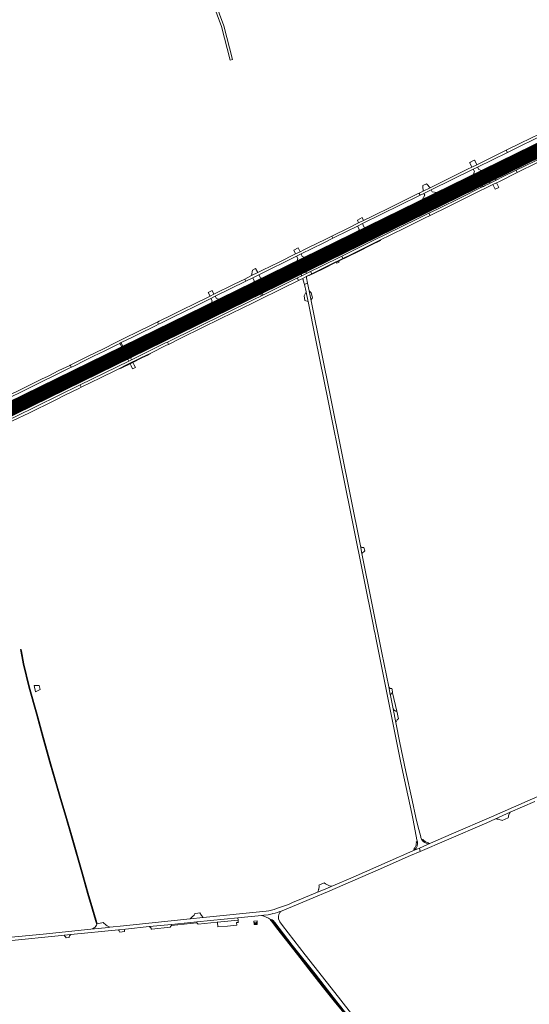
# Model space of a CAD drawing. Header units: metres. Extents: x 166325 to 190320, y 381923 to 404576.
# Tile 838 of 1056: x 178481 to 179006, y 397481 to 398494. Entities that reach past the tile are written whole.
import ezdxf

# ---------------------------------------------------------------- set-up
doc = ezdxf.new("R2010")
doc.units = ezdxf.units.M
for name, color, linetype, lineweight in [('B-WE-VH-VERHARDING_ASFALT-GV', 8, 'Continuous', 18), ('B-WE-VH-VERHARDING_BETON-GV', 8, 'Continuous', 18), ('B-WE-VH-VERHARDING_BETONSTRAATSTEEN-GV', 8, 'Continuous', 18), ('B-WE-VH-VERHARDING_HALFVERHARDING-GV', 8, 'Continuous', 18), ('B-WE-VH-VERHARDING_N-WEG', 8, 'Continuous', 18), ('B-WE-VH-VERHARDING_STRAATBAKSTEEN-GV', 8, 'Continuous', 18), ('X-XX-AL-TEKENBLAD-T50', 4, 'Continuous', 50)]:
    doc.layers.add(name, color=color, linetype=linetype, lineweight=lineweight)
doc.styles.add('NLCS-ISO-M500-T50', font='NLCS-ISO.ttf', dxfattribs={"height": 2.5})

msp = doc.modelspace()

# ---------------------------------------------------------------- linework, layer by layer
at = {"layer": 'B-WE-VH-VERHARDING_ASFALT-GV', "flags": 128}
for points in [[(178680.113, 398511.274), (178689.047, 398487.102), (178698.039, 398452.647), (178700.315, 398453.241), (178691.294, 398487.808), (178682.319, 398512.09)], [(178781.224, 398205.039), (178779.153, 398215.252), (178777.365, 398223.235), (178775.205, 398222.202), (178774.368, 398221.798), (178776.079, 398214.255), (178776.582, 398212.192), (178777.882, 398205.728), (178778.176, 398204.266), (178785.844, 398166.131), (178798.709, 398102.152), (178813.493, 398028.629), (178845.648, 397868.715), (178845.852, 397867.701), (178846.652, 397863.72), (178847.728, 397858.371), (178873.533, 397729.531), (178877.222, 397712.341), (178884.922, 397677.593), (178886.313, 397670.752), (178890.093, 397650.442)], [(178893.953, 397653.719), (178891.113, 397664.753), (178889.031, 397673.442), (178885.056, 397691.245), (178878.632, 397720.766), (178872.53, 397750.357), (178868.328, 397771.343), (178865.549, 397785.222), (178862.77, 397799.101), (178862.565, 397800.124), (178861.013, 397807.872), (178854.023, 397842.783), (178833.468, 397945.04), (178831.882, 397952.975), (178781.224, 398205.039)], [(179059.593, 397715.032), (178966.734, 397674.124), (178925.386, 397656.191), (178903.927, 397646.884), (178892.609, 397642.062), (178893.528, 397638.574), (178920.332, 397650.222), (178961.834, 397668.132), (178970.285, 397671.878), (178985.829, 397678.768), (179011.244, 397690.002)], [(178885.775, 397639.128), (178892.609, 397642.062), (178903.927, 397646.884)], [(178751.271, 397577.548), (178783.423, 397590.843), (178798.162, 397597.063), (178850.273, 397619.622), (178883.443, 397634.192), (178893.528, 397638.574), (178892.609, 397642.062), (178885.775, 397639.128), (178859.473, 397627.441), (178824.299, 397612.195), (178803.481, 397603.171), (178802.373, 397602.691), (178797.393, 397600.532), (178787.654, 397596.463), (178771.282, 397589.622), (178762.022, 397585.843), (178757.868, 397584.109), (178753.674, 397582.474), (178745.723, 397579.722)], [(178735.037, 397577.093), (178670.055, 397570.406), (178656.706, 397569.032), (178588.024, 397561.964), (178574.063, 397560.527), (178572.952, 397560.413), (178554.563, 397558.591), (178505.584, 397553.562), (178454.593, 397548.472)], [(178469.893, 397546.502), (178524.347, 397552.042), (178527.008, 397552.312), (178527.255, 397552.337), (178533.941, 397553.016), (178582.913, 397557.993), (178590.087, 397558.72), (178614.533, 397561.195), (178614.829, 397561.225), (178637.437, 397563.514), (178663.538, 397566.148), (178705.94, 397570.28), (178730.123, 397572.637), (178732.415, 397572.841), (178732.935, 397572.892), (178737.038, 397573.426), (178741.194, 397574.383), (178741.917, 397574.594)]]:
    msp.add_lwpolyline(points, dxfattribs=at)
for points in [[(179077.805, 398391.715), (179077.688, 398391.959), (179076.409, 398394.622), (179076.243, 398394.968), (179071.599, 398392.694), (179053.331, 398383.684), (179048.107, 398381.131), (179040.711, 398377.545), (179022.874, 398368.769), (179003.891, 398359.343), (178986.509, 398350.75), (178986.672, 398350.417), (178987.961, 398347.803), (178988.094, 398347.534), (179001.529, 398354.154), (179017.969, 398362.249), (179038.938, 398372.573), (179060.521, 398383.213), (179077.032, 398391.333)], [(179079.365, 398388.378), (179079.181, 398388.77), (179077.954, 398391.398), (179077.805, 398391.715), (179077.032, 398391.333), (179060.521, 398383.213), (179038.938, 398372.573), (179017.969, 398362.249), (179001.529, 398354.154), (178988.094, 398347.534), (178988.247, 398347.219), (178989.536, 398344.57), (178989.779, 398344.069), (179004.893, 398351.679), (179022.759, 398360.453), (179039.282, 398368.581), (179057.843, 398377.741), (179069.467, 398383.543)], [(179083.002, 398381.167), (179082.919, 398381.334), (179081.943, 398383.317), (179081.831, 398383.544), (179081.083, 398383.149), (179064.569, 398375.031), (179044.855, 398365.295), (179021.126, 398353.58), (179001.267, 398343.864), (178992.136, 398339.336), (178993.309, 398336.956), (178996.688, 398338.619), (179024.683, 398352.413), (179055.119, 398367.367), (179082.517, 398380.935)], [(178988.094, 398347.534), (178987.961, 398347.803), (178986.672, 398350.417), (178986.509, 398350.75), (178975.276, 398345.226), (178960.418, 398337.802), (178946.393, 398330.915), (178931.001, 398323.442), (178915.392, 398315.63), (178896.813, 398306.502), (178896.957, 398306.212), (178898.262, 398303.594), (178898.394, 398303.329), (178912.614, 398310.323), (178935.205, 398321.494), (178958.345, 398332.866), (178976.826, 398341.981)], [(178954.033, 398326.628), (178955.329, 398327.283), (178958.093, 398328.619), (178973.402, 398336.166), (178989.779, 398344.069), (178989.536, 398344.57), (178988.247, 398347.219), (178988.094, 398347.534), (178976.826, 398341.981), (178958.345, 398332.866), (178935.205, 398321.494), (178912.614, 398310.323), (178898.394, 398303.329), (178898.544, 398303.013), (178899.79, 398300.367), (178899.969, 398299.986), (178903.579, 398301.825), (178913.667, 398306.724), (178928.173, 398313.917), (178940.765, 398320.115)], [(178968.025, 398324.522), (178972.019, 398326.481), (178974.97, 398327.929), (178993.309, 398336.956), (178992.136, 398339.336), (178978.862, 398332.754), (178970.858, 398328.827), (178966.161, 398326.522), (178959.7, 398323.353), (178958.394, 398322.709), (178955.875, 398321.467), (178935.559, 398311.449), (178911.842, 398299.749), (178902.44, 398295.122), (178903.597, 398292.775), (178922.609, 398302.188), (178947.289, 398314.347)], [(178898.394, 398303.329), (178898.262, 398303.594), (178896.957, 398306.212), (178896.813, 398306.502), (178893.03, 398304.677), (178888.331, 398302.428), (178873.384, 398295.049), (178856.382, 398286.679), (178840.652, 398278.862), (178828.005, 398272.654), (178821.437, 398269.502), (178807.074, 398262.441), (178807.269, 398262.041), (178808.573, 398259.375), (178808.694, 398259.127), (178822.064, 398265.716), (178843.732, 398276.419), (178865.389, 398287.076), (178887.03, 398297.741)], [(178899.969, 398299.986), (178899.79, 398300.367), (178898.544, 398303.013), (178898.394, 398303.329), (178887.03, 398297.741), (178865.389, 398287.076), (178843.732, 398276.419), (178822.064, 398265.716), (178808.694, 398259.127), (178808.85, 398258.813), (178810.151, 398256.208), (178810.313, 398255.883), (178827.668, 398264.381), (178841.441, 398271.107), (178854.857, 398277.867), (178871.82, 398286.124), (178886.059, 398293.149)], [(178903.597, 398292.775), (178902.44, 398295.122), (178894.733, 398291.329), (178870.551, 398279.455), (178861.274, 398274.928), (178843.622, 398266.249), (178817.062, 398253.18), (178812.691, 398251.016), (178813.867, 398248.629), (178822.304, 398252.789), (178843.029, 398262.983), (178852.491, 398267.624), (178862.528, 398272.55), (178879.461, 398280.873), (178898.643, 398290.322)], [(178808.694, 398259.127), (178808.573, 398259.375), (178807.269, 398262.041), (178807.074, 398262.441), (178798.341, 398258.087), (178779.002, 398248.457), (178765.26, 398241.757), (178753.089, 398235.742), (178734.596, 398226.593), (178720.744, 398219.753), (178717.398, 398218.159), (178717.571, 398217.808), (178718.868, 398215.179), (178718.995, 398214.921), (178720.613, 398215.719), (178742.277, 398226.377), (178761.249, 398235.775), (178783.438, 398246.674), (178803.483, 398256.558)], [(178780.15, 398241.15), (178785.504, 398243.622), (178794.752, 398248.16), (178810.313, 398255.883), (178810.151, 398256.208), (178808.85, 398258.813), (178808.694, 398259.127), (178803.483, 398256.558), (178783.438, 398246.674), (178761.249, 398235.775), (178742.277, 398226.377), (178720.613, 398215.719), (178718.995, 398214.921), (178719.149, 398214.606), (178720.429, 398211.982), (178720.585, 398211.662), (178727.943, 398215.249), (178729.184, 398215.891), (178736.104, 398219.343), (178750.935, 398226.662), (178765.372, 398233.83)], [(178813.867, 398248.629), (178812.691, 398251.016), (178791.265, 398240.412), (178780.7, 398235.198), (178780.788, 398234.975), (178781.726, 398233.034), (178781.831, 398232.855), (178800.313, 398241.948)], [(178778.952, 398231.408), (178780.523, 398232.198), (178781.831, 398232.855), (178781.726, 398233.034), (178780.788, 398234.975), (178780.7, 398235.198), (178776.334, 398233.038), (178771.606, 398230.723), (178767.134, 398228.624), (178767.248, 398228.358), (178768.325, 398226.02), (178770.911, 398227.278), (178771.874, 398227.768), (178776.776, 398230.339)], [(178707.62, 398196.24), (178724.183, 398204.373), (178726.387, 398205.455), (178751.35, 398217.769), (178767.662, 398225.698), (178768.325, 398226.02), (178767.248, 398228.358), (178767.134, 398228.624), (178762.257, 398226.221), (178750.715, 398220.476), (178732.3, 398211.313), (178729.394, 398209.867), (178723.025, 398206.729), (178633.321, 398162.541), (178633.407, 398162.366), (178634.375, 398160.4), (178634.453, 398160.243), (178645.627, 398165.752), (178670.899, 398178.141), (178701.577, 398193.273)], [(178718.995, 398214.921), (178718.868, 398215.179), (178717.571, 398217.808), (178717.398, 398218.159), (178707.26, 398213.202), (178690.96, 398205.124), (178677.018, 398198.291), (178667.254, 398193.493), (178651.245, 398185.623), (178640.912, 398180.607), (178627.72, 398173.995), (178627.897, 398173.621), (178629.16, 398170.96), (178629.266, 398170.736), (178633.913, 398173.036), (178655.545, 398183.694), (178681.635, 398196.509), (178705.185, 398208.11)], [(178720.585, 398211.662), (178720.429, 398211.982), (178719.149, 398214.606), (178718.995, 398214.921), (178705.185, 398208.11), (178681.635, 398196.509), (178655.545, 398183.694), (178633.913, 398173.036), (178629.266, 398170.736), (178629.42, 398170.421), (178630.727, 398167.763), (178630.889, 398167.434), (178641.362, 398172.646), (178656.453, 398180.058), (178669.483, 398186.382), (178682.403, 398192.841), (178698.672, 398200.733)], [(178781.282, 398213.271), (178780.196, 398214.181), (178779.153, 398215.252), (178781.224, 398205.039), (178781.355, 398205.655), (178781.528, 398206.255), (178781.759, 398206.834), (178782.133, 398207.533), (178782.486, 398208.047)], [(178629.266, 398170.736), (178629.16, 398170.96), (178627.897, 398173.621), (178627.72, 398173.995), (178607.603, 398164.155), (178589.068, 398154.991), (178588.049, 398154.507), (178576.882, 398148.998), (178567.698, 398144.559), (178553.523, 398137.557), (178537.986, 398129.866), (178538.174, 398129.393), (178539.49, 398126.729), (178539.601, 398126.503), (178547.308, 398130.308), (178569.016, 398140.972), (178590.585, 398151.631), (178614.254, 398163.303)], [(178597.471, 398151.016), (178601.817, 398153.116), (178614.444, 398159.33), (178628.674, 398166.351), (178630.889, 398167.434), (178630.727, 398167.763), (178629.42, 398170.421), (178629.266, 398170.736), (178614.254, 398163.303), (178590.585, 398151.631), (178569.016, 398140.972), (178547.308, 398130.308), (178539.601, 398126.503), (178539.756, 398126.189), (178541.048, 398123.574), (178541.237, 398123.242), (178544.408, 398124.922), (178564.297, 398134.683), (178579.637, 398142.262), (178587.706, 398146.26)], [(178615.502, 398150.974), (178632.586, 398159.323), (178634.453, 398160.243), (178634.375, 398160.4), (178633.407, 398162.366), (178633.321, 398162.541), (178631.496, 398161.642), (178605.47, 398148.813), (178596.492, 398144.386), (178593.633, 398143.015), (178543.558, 398118.492), (178543.691, 398118.223), (178544.681, 398116.22), (178544.769, 398116.041), (178564.539, 398125.766), (178580.702, 398133.73), (178583.92, 398135.35), (178591.23, 398138.989), (178606.585, 398146.56)], [(178585.789, 398161.977), (178584.31, 398161.269), (178584.762, 398160.876), (178588.049, 398154.507), (178589.068, 398154.991), (178585.849, 398161.44)], [(178539.601, 398126.503), (178539.49, 398126.729), (178538.174, 398129.393), (178537.986, 398129.866), (178523.188, 398122.574), (178508.56, 398115.351), (178494.12, 398108.18), (178476.989, 398099.876), (178463.097, 398093.441), (178460.845, 398092.505), (178458.914, 398091.873), (178459.179, 398091.26), (178453.537, 398088.522), (178448.201, 398086.06), (178449.412, 398083.307), (178449.554, 398083.019), (178460.299, 398088.067), (178482.249, 398098.337), (178503.983, 398108.96), (178528.959, 398121.248)], [(178541.237, 398123.242), (178541.048, 398123.574), (178539.756, 398126.189), (178539.601, 398126.503), (178528.959, 398121.248), (178503.983, 398108.96), (178482.249, 398098.337), (178460.299, 398088.067), (178449.554, 398083.019), (178449.672, 398082.754), (178450.847, 398080.166), (178455.33, 398082.036), (178455.453, 398081.753), (178465.81, 398086.574), (178490.401, 398098.327), (178506.811, 398106.372), (178525.25, 398115.479)], [(178528.673, 398108.134), (178542.314, 398114.833), (178544.769, 398116.041), (178544.681, 398116.22), (178543.691, 398118.223), (178543.558, 398118.492), (178476.64, 398085.713), (178462.744, 398079.246), (178455.615, 398075.991), (178449.155, 398073.067), (178449.229, 398072.928), (178450.097, 398071.006), (178450.166, 398070.819), (178450.232, 398070.844), (178452.548, 398071.852), (178457.217, 398073.854), (178460.937, 398075.541), (178466.097, 398077.929), (178471.184, 398080.198), (178474.523, 398081.728), (178490.855, 398089.549), (178517.064, 398102.433)], [(178835.36, 397951.206), (178834.935, 397951.11), (178834.388, 397951.084), (178833.848, 397951.166), (178833.296, 397951.369), (178832.832, 397951.659), (178832.433, 397952.033), (178832.115, 397952.478), (178831.882, 397952.975), (178833.468, 397945.04), (178836.4, 397947.853)]]:
    msp.add_lwpolyline(points, close=True, dxfattribs=at)
at = {"layer": 'B-WE-VH-VERHARDING_ASFALT-GV'}
for points in [[(178890.093, 397650.442, -0.03770957), (178890.512, 397648.452)], [(178890.512, 397648.452, -0.03588776), (178890.632, 397646.502)], [(178895.301, 397650.23, -0.0865886), (178893.953, 397653.719)], [(178901.56, 397646.667, -0.23499534), (178895.301, 397650.23)], [(178903.927, 397646.884, -0.07397), (178901.56, 397646.667)], [(178887.311, 397640.009, -0.04349924), (178885.775, 397639.128)], [(178889.893, 397643.282, -0.13741935), (178888.562, 397641.033)], [(178745.723, 397579.722, -0.06241601), (178735.037, 397577.093)]]:
    msp.add_lwpolyline(points, format="xyb", dxfattribs=at)
at = {"layer": 'B-WE-VH-VERHARDING_BETON-GV', "flags": 128}
for points in [[(179045.488, 398388.473), (179049.356, 398390.396), (179053.152, 398392.266), (179071.524, 398401.353), (179072.757, 398401.96), (179072.669, 398402.139), (179071.728, 398404.058), (179071.66, 398404.198), (179070.496, 398403.624), (179062.85, 398399.92), (179061.388, 398399.197), (179048.126, 398392.646), (179044.554, 398390.892), (179028.884, 398383.141), (179016.362, 398376.917), (178996.584, 398367.086), (178981.992, 398359.906), (178982.08, 398359.727), (178982.996, 398357.873), (178983.072, 398357.719), (179023.291, 398377.58)], [(178948.053, 398340.428), (178949.463, 398341.121), (178952.359, 398342.552), (178983.072, 398357.719), (178982.996, 398357.873), (178982.08, 398359.727), (178981.992, 398359.906), (178951.698, 398345), (178946.65, 398342.516), (178942.188, 398340.32), (178912.63, 398325.783), (178903.514, 398321.27), (178896.483, 398317.835), (178892.289, 398315.714), (178892.378, 398315.535), (178893.307, 398313.648), (178893.361, 398313.539), (178897.271, 398315.466), (178903.478, 398318.52), (178904.656, 398319.099)], [(178893.361, 398313.539), (178893.307, 398313.648), (178892.378, 398315.535), (178892.289, 398315.714), (178890.026, 398314.593), (178865.379, 398302.552), (178843.004, 398291.584), (178834.918, 398287.652), (178829.786, 398285.098), (178819.859, 398280.156), (178802.528, 398271.64), (178802.616, 398271.46), (178803.56, 398269.544), (178803.637, 398269.389), (178806.439, 398270.77), (178829.03, 398281.895), (178834.227, 398284.396), (178892.67, 398313.199)], [(178766.175, 398250.921), (178770.994, 398253.273), (178793.67, 398264.478), (178803.637, 398269.389), (178803.56, 398269.544), (178802.616, 398271.46), (178802.528, 398271.64), (178792.073, 398266.503), (178791.121, 398266.028), (178773.628, 398257.321), (178769.762, 398255.397), (178765.275, 398253.252), (178748.352, 398244.91), (178731.201, 398236.475), (178726.447, 398234.106), (178720.011, 398230.911), (178712.858, 398227.4), (178712.962, 398227.19), (178713.886, 398225.308), (178713.977, 398225.123), (178714.607, 398225.432), (178721.148, 398228.638), (178723.927, 398230.018), (178727.574, 398231.82)], [(178678.101, 398207.497), (178682.569, 398209.696), (178713.977, 398225.123), (178713.886, 398225.308), (178712.962, 398227.19), (178712.858, 398227.4), (178702.065, 398222.126), (178681.26, 398211.917), (178677.241, 398209.908), (178659.761, 398201.248), (178649.755, 398196.291), (178638.364, 398190.681), (178625.003, 398184.089), (178623.166, 398183.196), (178623.25, 398183.025), (178624.198, 398181.087), (178624.267, 398180.945), (178627.223, 398182.404), (178639.495, 398188.437), (178650.821, 398194.079), (178660.758, 398198.929)], [(178584.31, 398161.269), (178585.789, 398161.977), (178598.125, 398168.078), (178609.022, 398173.424), (178615.668, 398176.701), (178621.692, 398179.666), (178624.267, 398180.945), (178624.198, 398181.087), (178623.25, 398183.025), (178623.166, 398183.196), (178620.609, 398181.888), (178599.073, 398171.341), (178593.255, 398168.481), (178579.74, 398161.766), (178568.165, 398156.04), (178550.398, 398147.246), (178533.486, 398138.883), (178533.575, 398138.704), (178534.471, 398136.889), (178534.557, 398136.716), (178537.708, 398138.292), (178547.825, 398143.239), (178557.414, 398147.954), (178569.086, 398153.727), (178581.429, 398159.847)], [(178725.673, 397565.656), (178725.537, 397567.202), (178722.129, 397566.903), (178722.454, 397563.198), (178725.862, 397563.497)], [(178724.998, 397565.808), (178725.134, 397564.558), (178722.634, 397564.285), (178722.498, 397565.53)]]:
    msp.add_lwpolyline(points, close=True, dxfattribs=at)
msp.add_lwpolyline([(178472.708, 398106.341), (178482.489, 398111.09), (178492.116, 398115.871), (178504.534, 398122.005), (178517.97, 398128.593), (178529.602, 398134.26), (178531.754, 398135.313), (178534.557, 398136.716), (178534.471, 398136.889), (178533.575, 398138.704), (178533.486, 398138.883), (178532.883, 398138.585), (178521.805, 398133.287), (178510.597, 398127.664), (178503.803, 398124.339), (178500.482, 398122.714), (178490.711, 398117.955), (178481.918, 398113.571), (178469.961, 398107.766)], dxfattribs=at)
at = {"layer": 'B-WE-VH-VERHARDING_BETONSTRAATSTEEN-GV', "flags": 128}
for points in [[(178949.627, 398349.386), (178949.405, 398349.857), (178948.167, 398349.261), (178945.109, 398347.76), (178945.22, 398347.544), (178944.206, 398347.091), (178944.319, 398346.881), (178946.65, 398342.516), (178951.698, 398345)], [(178952.359, 398342.552), (178949.463, 398341.121), (178948.053, 398340.428), (178949.191, 398337.92), (178946.393, 398330.915), (178960.418, 398337.802), (178953.568, 398340.182)], [(178973.402, 398336.166), (178958.093, 398328.619), (178966.161, 398326.522), (178970.858, 398328.827)], [(178899.874, 398325.396), (178896.013, 398323.539), (178896.052, 398323.069), (178896.483, 398317.835), (178903.514, 398321.27), (178900.244, 398324.976)], [(178955.329, 398327.283), (178954.033, 398326.628), (178956.001, 398322.676), (178955.875, 398321.467), (178958.394, 398322.709), (178957.438, 398323.341)], [(178972.019, 398326.481), (178968.025, 398324.522), (178970.516, 398319.848), (178974.287, 398321.755)], [(178915.392, 398315.63), (178905.725, 398317.248), (178904.656, 398319.099), (178903.478, 398318.52), (178897.271, 398315.466), (178898.292, 398313.549), (178893.03, 398304.677), (178896.813, 398306.502)], [(178834.227, 398284.396), (178829.03, 398281.895), (178830.621, 398278.736), (178828.005, 398272.654), (178840.652, 398278.862), (178835.465, 398281.178)], [(178829.786, 398285.098), (178834.918, 398287.652), (178833.71, 398290.636), (178828.871, 398288.127)], [(178852.491, 398267.624), (178843.029, 398262.983), (178822.304, 398252.789), (178813.867, 398248.629), (178800.313, 398241.948), (178781.831, 398232.855), (178780.523, 398232.198), (178778.952, 398231.408), (178779.235, 398230.895), (178792.79, 398237.595), (178806.977, 398244.671), (178809.531, 398245.944), (178829.936, 398255.921), (178842.576, 398262.128), (178852.744, 398267.112)], [(178765.275, 398253.252), (178769.762, 398255.397), (178767.859, 398259.448), (178763.313, 398257.277)], [(178770.994, 398253.273), (178766.175, 398250.921), (178767.394, 398248.583), (178765.26, 398241.757), (178779.002, 398248.457), (178772.145, 398250.767)], [(178809.994, 398244.923), (178809.531, 398245.944), (178806.977, 398244.671), (178807.44, 398243.672)], [(178724.151, 398238.143), (178720.752, 398236.392), (178720.011, 398230.911), (178726.447, 398234.106)], [(178780.15, 398241.15), (178765.372, 398233.83), (178766.73, 398233.717), (178768.315, 398233.411), (178769.473, 398232.837), (178770.469, 398232.078), (178771.213, 398231.288), (178771.606, 398230.723), (178776.334, 398233.038), (178776.231, 398233.708), (178776.217, 398234.741), (178776.406, 398235.895), (178776.723, 398236.911), (178777.215, 398237.667), (178777.964, 398238.69), (178778.661, 398239.353), (178779.657, 398240.375)], [(178727.574, 398231.82), (178723.927, 398230.018), (178721.148, 398228.638), (178722.679, 398225.584), (178720.744, 398219.753), (178734.596, 398226.593), (178729.295, 398228.531)], [(178776.305, 398228.577), (178776.776, 398230.339), (178771.874, 398227.768), (178772.853, 398227.215), (178773.166, 398226.193), (178774.368, 398221.798), (178775.205, 398222.202), (178777.365, 398223.235)], [(178677.241, 398209.908), (178681.26, 398211.917), (178679.408, 398215.507), (178675.182, 398213.469)], [(178729.184, 398215.891), (178727.943, 398215.249), (178729.81, 398211.235), (178729.394, 398209.867), (178732.3, 398211.313), (178731.072, 398211.856)], [(178776.582, 398212.192), (178776.079, 398214.255), (178774.032, 398210.253), (178774.808, 398205.482), (178778.176, 398204.266), (178777.882, 398205.728)], [(178682.569, 398209.696), (178678.101, 398207.497), (178679.31, 398205.009), (178677.018, 398198.291), (178690.96, 398205.124), (178683.926, 398207.233)], [(178615.502, 398150.974), (178606.585, 398146.56), (178591.23, 398138.989), (178583.92, 398135.35), (178584.125, 398134.953), (178586.441, 398136.081), (178594.984, 398140.28), (178597.819, 398141.7), (178607.105, 398146.21), (178613.051, 398149.119), (178615.77, 398150.449)], [(178597.471, 398151.016), (178587.706, 398146.26), (178592.828, 398144.344), (178593.633, 398143.015), (178596.492, 398144.386), (178595.807, 398145.773)], [(178597.819, 398141.7), (178594.984, 398140.28), (178595.941, 398138.142), (178597.531, 398134.955), (178600.36, 398136.309), (178598.787, 398139.667)], [(178501.39, 397809.2), (178499.525, 397809.175), (178496.118, 397809.129), (178497.746, 397802.675), (178499.013, 397803.365), (178502.435, 397805.23)], [(178984.111, 397674.214), (178984.259, 397675.154), (178984.498, 397676.074), (178984.945, 397677.235), (178985.385, 397678.078), (178985.829, 397678.768), (178970.285, 397671.878), (178971.469, 397671.949), (178972.654, 397671.905), (178973.828, 397671.744), (178974.676, 397671.553), (178975.806, 397671.196), (178976.897, 397670.73), (178977.727, 397670.284), (178984.056, 397673.264)], [(178637.56, 397562.3), (178663.654, 397564.958), (178663.538, 397566.148), (178637.437, 397563.514)]]:
    msp.add_lwpolyline(points, close=True, dxfattribs=at)
at = {"layer": 'B-WE-VH-VERHARDING_BETONSTRAATSTEEN-GV'}
for points in [[(178889.409, 397646.644, -0.16645166), (178886.735, 397640.838)], [(178889.438, 397648.308, -0.04267626), (178889.409, 397646.644)], [(178889.893, 397643.282, 0.05991798), (178890.632, 397646.502)], [(178901.624, 397647.798, -0.22591931), (178896.202, 397650.835)], [(178887.311, 397640.009, 0.03999653), (178888.562, 397641.033)], [(178663.654, 397564.958, -0.11136681), (178665.082, 397563.809)], [(178705.86, 397565.428, -0.38860499), (178706.295, 397565.055)], [(178636.254, 397560.642, -0.13364164), (178637.56, 397562.3)], [(178527.574, 397551.784, -0.06236639), (178529.138, 397549.758)], [(178532.337, 397550.152, -0.27660118), (178533.941, 397553.016)]]:
    msp.add_lwpolyline(points, format="xyb", dxfattribs=at)
at = {"layer": 'B-WE-VH-VERHARDING_BETONSTRAATSTEEN-GV', "flags": 128}
for points in [[(178890.512, 397648.452), (178889.438, 397648.308)], [(178896.202, 397650.835), (178895.301, 397650.23)], [(178901.56, 397646.667), (178901.624, 397647.798)], [(178886.735, 397640.838), (178887.311, 397640.009)], [(178637.56, 397562.3), (178637.437, 397563.514), (178614.829, 397561.225), (178614.533, 397561.195), (178615.02, 397560.985), (178615.469, 397560.704), (178615.871, 397560.359), (178616.216, 397559.957), (178616.498, 397559.508), (178616.647, 397559.185), (178616.805, 397558.687), (178617.265, 397558.683)], [(178684.786, 397565.787), (178706.114, 397567.721), (178705.94, 397570.28), (178663.538, 397566.148), (178663.654, 397564.958)], [(178665.082, 397563.809), (178684.674, 397565.776), (178684.786, 397565.787)], [(178706.295, 397565.055), (178706.114, 397567.721), (178684.786, 397565.787), (178684.815, 397565.375), (178685.13, 397560.991), (178685.136, 397560.907), (178695.097, 397561.797), (178704.772, 397562.662), (178704.537, 397565.289), (178705.86, 397565.428)], [(178617.265, 397558.683), (178636.254, 397560.642)], [(178533.941, 397553.016), (178527.255, 397552.337), (178527.008, 397552.312), (178527.574, 397551.784)], [(178529.138, 397549.758), (178532.337, 397550.152)]]:
    msp.add_lwpolyline(points, dxfattribs=at)
at = {"layer": 'B-WE-VH-VERHARDING_HALFVERHARDING-GV', "flags": 128}
for points in [[(178529.865, 397672.534), (178523.047, 397695.455), (178513.418, 397728.64), (178505.791, 397755.65), (178499.349, 397779.818), (178491.413, 397807.56), (178485.687, 397831.617), (178483.223, 397844.75), (178482.851, 397846.376), (178482.116, 397846.37), (178482.167, 397846.149), (178482.521, 397844.604), (178484.986, 397831.468), (178490.72, 397807.378), (178498.657, 397779.633), (178505.1, 397755.46), (178512.729, 397728.443), (178522.359, 397695.253), (178529.178, 397672.33), (178534.448, 397654.587), (178545.599, 397615.042), (178551.244, 397595.281), (178555.957, 397579.213), (178559.51, 397567.5), (178560.627, 397563.216), (178561.129, 397564.153), (178560.196, 397567.708), (178556.644, 397579.418), (178551.933, 397595.48), (178546.288, 397615.238), (178535.137, 397654.786)], [(178864.453, 397805.107), (178864.292, 397806.097), (178864.12, 397806.078), (178863.62, 397806.074), (178863.126, 397806.15), (178862.651, 397806.304), (178862.206, 397806.532), (178861.802, 397806.828), (178861.452, 397807.184), (178861.162, 397807.591), (178861.013, 397807.872), (178862.565, 397800.124), (178862.77, 397799.101), (178862.964, 397799.682), (178863.231, 397800.232), (178863.568, 397800.742), (178863.7, 397800.907), (178864.121, 397801.351), (178864.596, 397801.736), (178865.022, 397802.004)], [(178865.074, 397801.72), (178865.022, 397802.004), (178864.596, 397801.736), (178864.121, 397801.351), (178863.7, 397800.907), (178863.568, 397800.742), (178863.231, 397800.232), (178862.964, 397799.682), (178862.77, 397799.101), (178865.549, 397785.222), (178865.79, 397784.827), (178866.068, 397784.458), (178866.382, 397784.117), (178866.727, 397783.809), (178867.101, 397783.537), (178867.537, 397783.282), (178867.959, 397783.091), (178868.397, 397782.943), (178869.215, 397782.786)], [(178869.215, 397782.786), (178868.397, 397782.943), (178867.959, 397783.091), (178867.537, 397783.282), (178867.101, 397783.537), (178866.727, 397783.809), (178866.382, 397784.117), (178866.068, 397784.458), (178865.79, 397784.827), (178865.549, 397785.222), (178868.328, 397771.343), (178868.586, 397771.967), (178868.971, 397772.705), (178869.427, 397773.402), (178869.769, 397773.842), (178870.332, 397774.455), (178870.953, 397775.01)], [(178802.373, 397602.691), (178801.717, 397602.805), (178800.207, 397603.18), (178798.742, 397603.7), (178797.334, 397604.362), (178795.849, 397605.259), (178794.608, 397606.197), (178789.236, 397603.987), (178789.315, 397603.082), (178789.315, 397601.929), (178789.202, 397600.781), (178788.976, 397599.648), (178788.887, 397599.357), (178788.64, 397598.545), (178788.198, 397597.48), (178787.654, 397596.463), (178797.393, 397600.532)], [(178662.593, 397574.621), (178661.157, 397574.51), (178660.736, 397573.029), (178658.943, 397571.373), (178656.706, 397569.032), (178670.055, 397570.406), (178668.528, 397572.681), (178666.638, 397575.497)], [(178571.419, 397561.989), (178570.279, 397562.762), (178569.186, 397563.6), (178568.143, 397564.5), (178567.153, 397565.457), (178565.832, 397565.228), (178561.129, 397564.153), (178560.627, 397563.216), (178560.364, 397562.724), (178558.954, 397560.776), (178557.842, 397559.924), (178556.156, 397558.955), (178554.563, 397558.591), (178572.952, 397560.413), (178574.063, 397560.527), (178573.317, 397560.897), (178572.112, 397561.563)], [(178739.539, 397568.559), (178739.574, 397567.329), (178739.977, 397567.011), (178740.296, 397566.659), (178745.697, 397559.989), (178754.525, 397548.472), (178767.129, 397532.523), (178781.25, 397514.482), (178793.993, 397498.329), (178804.87, 397484.611), (178814.787, 397472.359), (178815.26, 397473.391), (178805.679, 397485.258), (178794.805, 397498.971), (178782.064, 397515.122), (178767.943, 397533.163), (178755.342, 397549.108), (178746.51, 397560.63), (178740.543, 397567.82)]]:
    msp.add_lwpolyline(points, close=True, dxfattribs=at)
for points in [[(178741.917, 397574.594), (178741.194, 397574.383), (178737.038, 397573.426), (178732.935, 397572.892), (178732.415, 397572.841), (178730.123, 397572.637)], [(178835.226, 397455.717), (178805.618, 397493.334), (178775.051, 397532.019), (178751.588, 397562.229), (178748.852, 397566.073), (178747.771, 397569.312), (178747.639, 397570.052), (178747.58, 397570.797), (178747.595, 397571.544), (178747.683, 397572.286), (178747.843, 397573.015), (178748.021, 397573.582), (178748.306, 397574.272), (178748.658, 397574.931), (178749.073, 397575.553), (178749.547, 397576.13), (178750.075, 397576.659), (178750.652, 397577.133), (178751.271, 397577.548)], [(178739.539, 397568.559), (178740.155, 397568.559), (178741.207, 397568.24), (178742.261, 397567.46), (178743.92, 397565.506), (178761.869, 397541.939), (178785.444, 397512.541), (178803.905, 397488.775), (178815.481, 397474.02), (178819.958, 397468.313), (178827.542, 397458.647), (178859.757, 397417.966), (178865.074, 397411.251), (178868.92, 397406.395), (178881.345, 397390.727), (178913.612, 397349.212), (178944.254, 397310.768), (178954.168, 397298.096), (178967.942, 397281.355), (178988.368, 397255.445), (179008.48, 397230.63)]]:
    msp.add_lwpolyline(points, dxfattribs=at)
at = {"layer": 'B-WE-VH-VERHARDING_HALFVERHARDING-GV'}
for points in [[(178751.271, 397577.548, -0.05236122), (178741.917, 397574.594)], [(178730.123, 397572.637, -0.09026689), (178739.539, 397568.559)]]:
    msp.add_lwpolyline(points, format="xyb", dxfattribs=at)
at = {"layer": 'B-WE-VH-VERHARDING_N-WEG', "const_width": 15, "flags": 128}
msp.add_lwpolyline([(177577.776, 397812.124), (177624.256, 397825.875), (177907.421, 397908.138), (178131.155, 397972.568), (178264.647, 398011.593), (178380.808, 398053.329), (178449.226, 398082.691), (179098.994, 398400.992)], dxfattribs=at)
at = {"layer": 'B-WE-VH-VERHARDING_STRAATBAKSTEEN-GV', "flags": 128}
msp.add_lwpolyline([(178589.342, 397557.439), (178589.667, 397558.138), (178590.087, 397558.72), (178582.913, 397557.993), (178583.678, 397556.801), (178584.093, 397556.1), (178584.374, 397555.625), (178589.122, 397556.02), (178589.167, 397556.677), (178589.175, 397556.789)], close=True, dxfattribs=at)

# ---------------------------------------------------------------- next in the draw order: texts
at = {"layer": 'X-XX-AL-TEKENBLAD-T50', "insert": (177998.228, 397974.365), "char_height": 180, "attachment_point": 7, "rotation": 20.093738, "style": 'NLCS-ISO-M500-T50', "bg_fill": 3, "box_fill_scale": 1, "bg_fill_color": 256, "bg_fill_transparency": 0}
msp.add_mtext('N272', dxfattribs=at)

doc.saveas('drawing.dxf')
